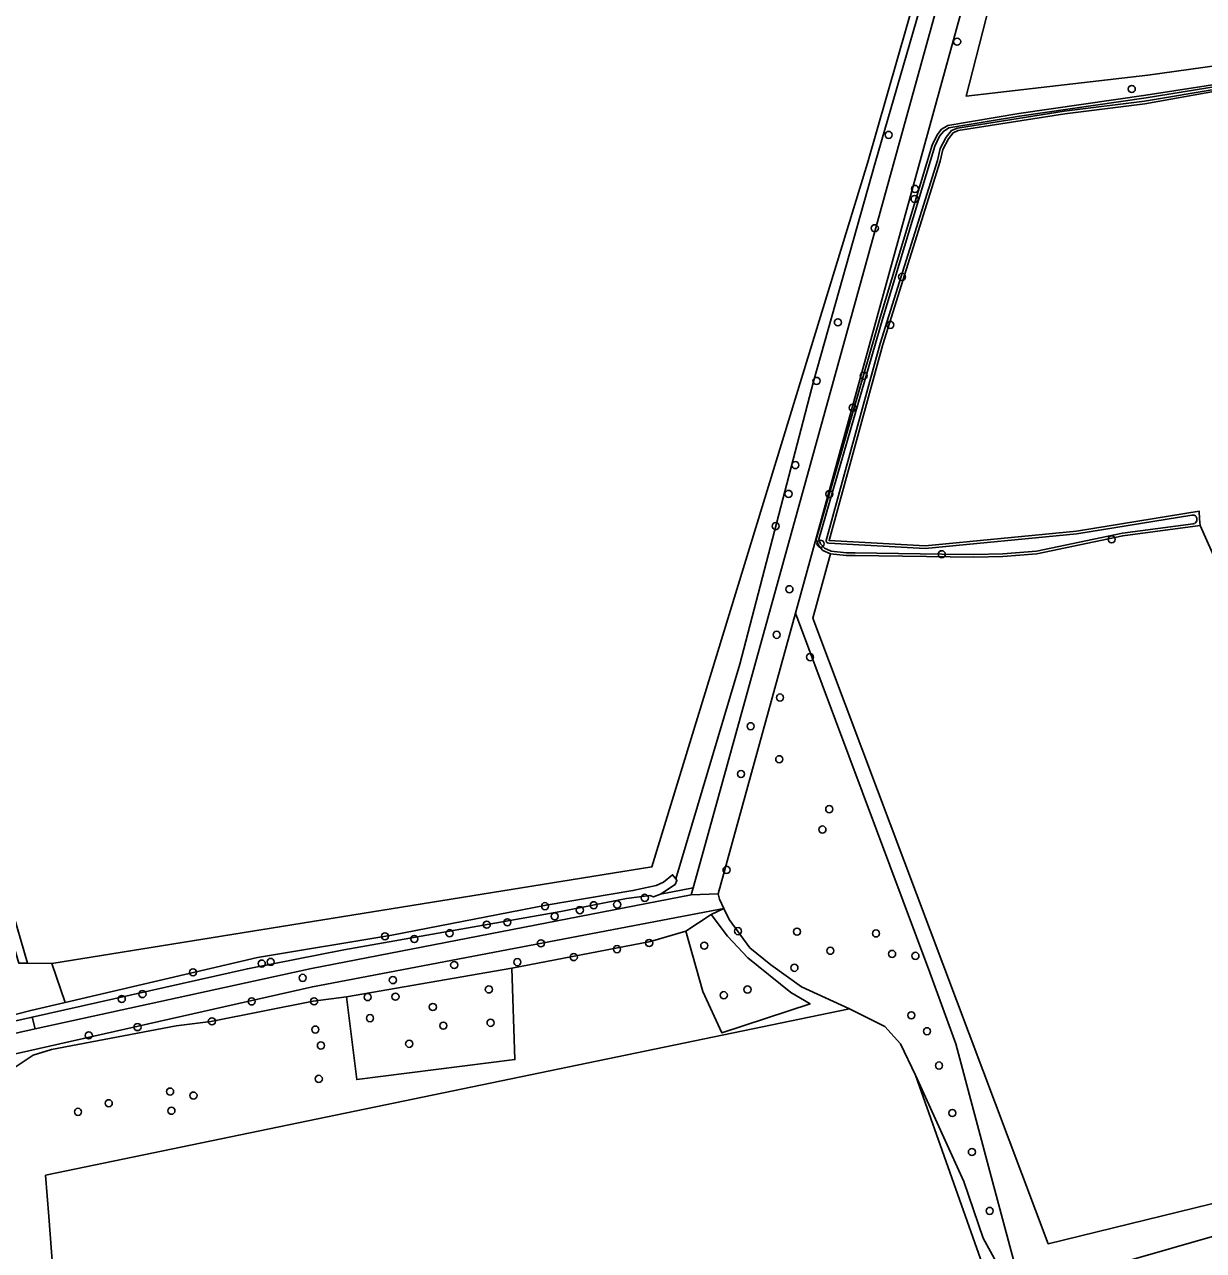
# Model space of a CAD drawing. Extents: x 161385 to 162589, y 388479 to 389756.
# Drawn here: x 162011.3 to 162173.5, y 389240.5 to 389409.1 of the extents above; entities that cross this region are included whole.
import ezdxf

# ---------------------------------------------------------------- set-up
doc = ezdxf.new("R2010")
doc.units = 0
for name, color, linetype in [('IMGEO_Boom', 7, 'Continuous'), ('IMGEO_Bouwland', 7, 'Continuous'), ('IMGEO_Grasland_agrarisch', 7, 'Continuous'), ('IMGEO_Grasland_overig', 7, 'Continuous'), ('IMGEO_Groenvoorziening', 7, 'Continuous'), ('IMGEO_Loofbos', 7, 'Continuous'), ('IMGEO_Oever', 7, 'Continuous'), ('IMGEO_Waterloop', 7, 'Continuous')]:
    doc.layers.add(name, color=color, linetype=linetype)

msp = doc.modelspace()

# ---------------------------------------------------------------- linework, layer by layer
at = {"layer": 'IMGEO_Boom'}
for centre in [(162139.59, 389406.79), (162163.62, 389400.28), (162130.17, 389393.96), (162133.79, 389386.53), (162133.73, 389385.14), (162128.26, 389381.12), (162132, 389374.43), (162123.18, 389368.17), (162130.39, 389367.82), (162120.24, 389360.12), (162126.73, 389360.82), (162125.21, 389356.42), (162117.33, 389348.54), (162116.39, 389344.57), (162122.01, 389344.56), (162114.61, 389340.14), (162120.79, 389337.71), (162160.86, 389338.32), (162137.47, 389336.27), (162116.51, 389331.46), (162114.76, 389325.19), (162119.35, 389322.12), (162115.21, 389316.56), (162111.18, 389312.61), (162115.11, 389308.07), (162109.85, 389306.04), (162121.99, 389301.2), (162121.05, 389298.4), (162107.86, 389292.85), (162096.61, 389289), (162082.87, 389287.85), (162087.67, 389287.31), (162089.58, 389287.98), (162092.81, 389288.08), (162074.86, 389285.31), (162077.7, 389285.64), (162084.21, 389286.46), (162060.85, 389283.71), (162069.74, 389284.14), (162109.44, 389284.42), (162117.56, 389284.35), (162128.42, 389284.11), (162064.89, 389283.34), (162082.31, 389282.74), (162092.79, 389281.94), (162097.21, 389282.79), (162104.79, 389282.43), (162045.12, 389280.19), (162079.07, 389280.16), (162086.84, 389280.85), (162122.14, 389281.72), (162130.64, 389281.29), (162133.85, 389281.02), (162034.44, 389278.76), (162043.9, 389279.96), (162070.38, 389279.76), (162117.2, 389279.38), (162049.53, 389277.99), (162061.94, 389277.69), (162027.48, 389275.76), (162058.47, 389275.35), (162062.3, 389275.4), (162075.15, 389276.4), (162107.48, 389275.61), (162110.74, 389276.39), (162024.63, 389275.08), (162042.51, 389274.75), (162051.1, 389274.77), (162067.44, 389273.99), (162037.03, 389272.01), (162058.8, 389272.45), (162075.39, 389271.81), (162133.28, 389272.84), (162020.1, 389270.08), (162026.8, 389271.22), (162051.27, 389270.88), (162068.88, 389271.42), (162135.44, 389270.65), (162052.04, 389268.69), (162064.19, 389268.92), (162137.1, 389265.93), (162051.75, 389264.1), (162031.28, 389262.35), (162034.5, 389261.8), (162022.84, 389260.74), (162018.61, 389259.56), (162031.47, 389259.71), (162138.93, 389259.4), (162141.62, 389254.03), (162144.06, 389245.93)]:
    msp.add_circle(centre, 0.489, dxfattribs=at)
at = {"layer": 'IMGEO_Bouwland'}
for points in [[(162174.56, 389472.31), (162158.32, 389467.04), (162157.48, 389464.29), (162140.83, 389399.3), (162165.84, 389402.19), (162207.92, 389408.04)], [(162175.65, 389400.07), (162165.43, 389398.24), (162154.39, 389396.86), (162139.72, 389394.55), (162139.04, 389394.26), (162138.41, 389393.44), (162137.61, 389391.94), (162137.24, 389390.34), (162129.36, 389365.15), (162121.96, 389338.17), (162135.2, 389337.42), (162156.01, 389339.46), (162172.9, 389342.19), (162172.96, 389341.16), (162173.02, 389340.21), (162206.15, 389265.91)]]:
    msp.add_lwpolyline(points, dxfattribs=at)
msp.add_lwpolyline([(161974.71, 389408.55), (161976.98, 389399.29), (161985.86, 389368.86), (161986.78, 389365.65), (162002.42, 389311.16), (162006.92, 389296.15), (162011.64, 389280), (162015.03, 389279.95), (162097.59, 389293.26), (162127.27, 389390.07), (162147.56, 389460.89), (162147.66, 389461.33), (162036.92, 389427.76), (162029.58, 389425.61), (162020.79, 389422.67), (161987.23, 389412.43)], close=True, dxfattribs=at)
at = {"layer": 'IMGEO_Grasland_agrarisch'}
for points in [[(162206.15, 389265.91), (162173.02, 389340.21), (162162.39, 389338.82), (162150.55, 389336.31), (162145.9, 389335.98), (162141.89, 389335.87), (162125.57, 389336.09), (162124.34, 389336.1), (162122.18, 389336.31), (162119.72, 389327.5), (162128.65, 389303.81), (162152.13, 389241.41), (162187.91, 389250.16)], [(162143.88, 389236.36), (162133.84, 389264.6), (162131.79, 389268.93), (162129.63, 389271.29), (162128.28, 389271.98), (162124.77, 389273.75), (162014.16, 389250.83), (162014.59, 389245.17), (162015.14, 389237.87)], [(162211.89, 389253.04), (162152.16, 389235.96)]]:
    msp.add_lwpolyline(points, dxfattribs=at)
at = {"layer": 'IMGEO_Grasland_overig'}
for points in [[(162155.64, 389467.14), (162151.86, 389465.92), (162104.71, 389295.66), (162103.25, 389290.4), (162102.97, 389289.4), (162106.71, 389289.54), (162117.35, 389328.16)], [(162106.71, 389289.54), (162102.97, 389289.4), (162050.73, 389279.27), (162012.71, 389270.96), (162006.36, 389269.58), (162004.61, 389268.27), (162001.82, 389264.24), (162000.89, 389261.44), (162000.33, 389256.35), (162000.41, 389250), (162000.43, 389249.89), (162003.31, 389249.91), (162003.56, 389256.41), (162004.12, 389259.77), (162004.99, 389263.55), (162007.13, 389266.89), (162050.87, 389276.77), (162107.5, 389287.53), (162106.87, 389288.81)]]:
    msp.add_lwpolyline(points, close=True, dxfattribs=at)
for points in [[(162207.92, 389408.04), (162165.84, 389402.19), (162140.83, 389399.3), (162157.48, 389464.29), (162158.32, 389467.04), (162156.48, 389466.44), (162156.24, 389467.33), (162155.64, 389467.14), (162117.35, 389328.16), (162135.84, 389278.72), (162139.39, 389268.92), (162144.46, 389250), (162147.84, 389237.33), (162148.43, 389235.11), (162152.16, 389235.96), (162211.89, 389253.04)], [(162187.91, 389250.16), (162152.13, 389241.41), (162128.65, 389303.81), (162119.72, 389327.5), (162122.18, 389336.31), (162121.13, 389336.79), (162120.54, 389337.45), (162120.18, 389338.32), (162129.01, 389368.86), (162136.16, 389392.54), (162136.83, 389393.99), (162137.46, 389394.73), (162137.86, 389394.99), (162138.3, 389395.27), (162148.09, 389396.92), (162165.54, 389399.41), (162177.7, 389401.3)], [(162006.33, 389272.04), (162012.12, 389273.51), (162016.86, 389274.62), (162015.03, 389279.95), (162011.64, 389280), (162010.48, 389280.01)]]:
    msp.add_lwpolyline(points, dxfattribs=at)
at = {"layer": 'IMGEO_Groenvoorziening'}
for points in [[(162151.86, 389465.92), (162149.51, 389465.17), (162149.75, 389464.2), (162150.01, 389464.01), (162137.87, 389423.06), (162128.33, 389390.12), (162119.83, 389360.03), (162109.69, 389321.16), (162100.9, 389291.64), (162101.03, 389291.37), (162100.81, 389290.86), (162098.76, 389289.5), (162103.25, 389290.4), (162104.71, 389295.66)], [(162148.43, 389235.11), (162146.52, 389236.09), (162143.18, 389242.2), (162140.5, 389250), (162133.84, 389264.6), (162143.88, 389236.36), (162145.77, 389235.54), (162148.04, 389235.02)]]:
    msp.add_lwpolyline(points, close=True, dxfattribs=at)
msp.add_lwpolyline([(162147.56, 389460.89), (162127.27, 389390.07), (162097.59, 389293.26), (162015.03, 389279.95), (162016.86, 389274.62), (162043.3, 389280.79), (162061.82, 389283.87), (162083.02, 389288.01), (162094.97, 389290), (162098.19, 389290.71), (162099.2, 389291.18), (162100.43, 389292.19), (162100.9, 389291.64), (162109.69, 389321.16), (162119.83, 389360.03), (162128.33, 389390.12), (162137.87, 389423.06)], dxfattribs=at)
at = {"layer": 'IMGEO_Loofbos'}
for points in [[(162148.43, 389235.11), (162147.84, 389237.33), (162144.46, 389250), (162139.39, 389268.92), (162135.84, 389278.72), (162117.35, 389328.16), (162106.71, 389289.54), (162106.87, 389288.81), (162107.5, 389287.53), (162108.24, 389286.02), (162111.07, 389282.14), (162113.94, 389279.78), (162118.19, 389276.74), (162124.77, 389273.75), (162128.28, 389271.98), (162129.63, 389271.29), (162131.79, 389268.93), (162133.84, 389264.6), (162140.5, 389250), (162143.18, 389242.2), (162146.52, 389236.09)], [(162012.71, 389270.96), (162050.73, 389279.27), (162102.97, 389289.4), (162103.25, 389290.4), (162098.76, 389289.5), (162097.82, 389289.16), (162097.29, 389289.31), (162094.11, 389288.93), (162085.04, 389287.11), (162055.21, 389281.84), (162041.92, 389279.25), (162012.29, 389272.59)], [(162102.25, 389284.43), (162104.58, 389276.13), (162107.2, 389270.44), (162119.36, 389274.4), (162116.72, 389276), (162110.77, 389280.76), (162107.99, 389283.71), (162105.73, 389286.72)], [(162078.73, 389266.74), (162078.33, 389279.31), (162055.58, 389275.39), (162056.96, 389263.99)], [(162012.71, 389270.96), (162012.29, 389272.59), (162005.53, 389271.06), (162006.36, 389269.58)]]:
    msp.add_lwpolyline(points, close=True, dxfattribs=at)
for points in [[(162009.56, 389265.41), (162012.46, 389267.37), (162014.97, 389268.16), (162032.11, 389271.39), (162036.91, 389272.01), (162050.98, 389274.77), (162055.58, 389275.39), (162078.33, 389279.31), (162097.38, 389282.98), (162102.25, 389284.43), (162105.73, 389286.72), (162107.5, 389287.53), (162050.87, 389276.77), (162007.13, 389266.89)], [(162015.14, 389237.87), (162014.59, 389245.17), (162014.16, 389250.83), (162124.77, 389273.75), (162118.19, 389276.74), (162113.94, 389279.78), (162111.07, 389282.14), (162108.24, 389286.02), (162107.5, 389287.53), (162105.73, 389286.72), (162107.99, 389283.71), (162110.77, 389280.76), (162116.72, 389276), (162119.36, 389274.4), (162107.2, 389270.44), (162104.58, 389276.13), (162102.25, 389284.43), (162097.38, 389282.98), (162078.33, 389279.31), (162078.73, 389266.74), (162056.96, 389263.99), (162055.58, 389275.39), (162050.98, 389274.77), (162036.91, 389272.01), (162032.11, 389271.39), (162014.97, 389268.16), (162012.46, 389267.37), (162009.56, 389265.41)]]:
    msp.add_lwpolyline(points, dxfattribs=at)
at = {"layer": 'IMGEO_Oever'}
for points in [[(162277.4, 389406.74), (162277.32, 389406.68), (162276.99, 389406.53), (162276.03, 389406.8), (162265.69, 389406.2), (162238.08, 389407.67), (162231.44, 389407.46), (162216.16, 389406.23), (162200.24, 389403.84), (162175.49, 389400.29), (162165.37, 389398.6), (162154.34, 389397.23), (162139.62, 389394.91), (162138.81, 389394.57), (162138.1, 389393.65), (162137.26, 389392.07), (162136.88, 389390.43), (162129.01, 389365.26), (162121.58, 389338.17)], [(162177.7, 389401.3), (162165.54, 389399.41), (162148.09, 389396.92), (162138.3, 389395.27), (162137.86, 389394.99), (162137.46, 389394.73), (162136.83, 389393.99), (162136.16, 389392.54), (162129.01, 389368.86), (162120.18, 389338.32), (162120.54, 389337.45), (162121.13, 389336.79), (162122.18, 389336.31), (162124.34, 389336.1), (162125.57, 389336.09), (162141.89, 389335.87), (162145.9, 389335.98), (162150.55, 389336.31), (162162.39, 389338.82), (162173.02, 389340.21), (162172.96, 389341.16), (162172.9, 389342.19), (162156.01, 389339.46), (162135.2, 389337.42), (162121.96, 389338.17), (162129.36, 389365.15), (162137.24, 389390.34), (162137.61, 389391.94), (162138.41, 389393.44), (162139.04, 389394.26), (162139.72, 389394.55), (162154.39, 389396.86), (162165.43, 389398.24), (162175.65, 389400.07)], [(162172.23, 389340.51), (162172.05, 389340.46), (162162.33, 389339.18), (162150.5, 389336.68), (162145.88, 389336.35), (162141.89, 389336.24), (162137.47, 389336.27), (162125.58, 389336.46), (162124.36, 389336.47), (162122.27, 389336.68), (162121.36, 389337.1), (162120.79, 389337.71), (162120.57, 389338.34), (162129.36, 389368.75), (162136.51, 389392.41), (162137.15, 389393.79), (162137.71, 389394.45), (162138.43, 389394.92), (162148.15, 389396.55), (162165.6, 389399.04), (162175.51, 389400.68)], [(162121.76, 389337.85), (162121.92, 389337.8), (162135.21, 389337.05), (162156.06, 389339.09), (162171.88, 389341.65)]]:
    msp.add_lwpolyline(points, dxfattribs=at)
msp.add_lwpolyline([(161986.78, 389365.65), (161985.86, 389368.86), (161976.98, 389399.29), (161973.68, 389405.99), (161975.95, 389398.81), (161984.48, 389368.59), (162001.23, 389310.96), (162005.79, 389295.75), (162010.48, 389280.01), (162011.64, 389280), (162006.92, 389296.15), (162002.42, 389311.16)], close=True, dxfattribs=at)
for centre, radius, start, end in [((162172.02, 389341.06), 0.606, 36.5315, 104.1265), ((162171.87, 389341.08), 0.72, 330.2448, 28.1113), ((162172.07, 389341), 0.513, 288.84, 327.9059), ((162121.87, 389338.12), 0.298, 171.4072, 248.9953)]:
    msp.add_arc(centre, radius, start, end, dxfattribs=at)
at = {"layer": 'IMGEO_Waterloop'}
for points in [[(162121.58, 389338.17), (162129.01, 389365.26), (162136.88, 389390.43), (162137.26, 389392.07), (162138.1, 389393.65), (162138.81, 389394.57), (162139.62, 389394.91), (162154.34, 389397.23), (162165.37, 389398.6), (162175.49, 389400.29), (162200.24, 389403.84), (162216.16, 389406.23), (162231.44, 389407.46), (162238.08, 389407.67), (162265.69, 389406.2), (162276.03, 389406.8), (162276.99, 389406.53), (162277.32, 389406.68)], [(162175.51, 389400.68), (162165.6, 389399.04), (162148.15, 389396.55), (162138.43, 389394.92), (162137.71, 389394.45), (162137.15, 389393.79), (162136.51, 389392.41), (162129.36, 389368.75), (162120.57, 389338.34), (162120.79, 389337.71), (162121.36, 389337.1), (162122.27, 389336.68), (162124.36, 389336.47), (162125.58, 389336.46), (162137.47, 389336.27), (162141.89, 389336.24), (162145.88, 389336.35), (162150.5, 389336.68), (162162.33, 389339.18), (162172.05, 389340.46), (162172.23, 389340.51)], [(162171.88, 389341.65), (162156.06, 389339.09), (162135.21, 389337.05), (162121.92, 389337.8), (162121.76, 389337.85)]]:
    msp.add_lwpolyline(points, dxfattribs=at)
msp.add_lwpolyline([(162012.29, 389272.59), (162041.92, 389279.25), (162055.21, 389281.84), (162085.04, 389287.11), (162094.11, 389288.93), (162097.29, 389289.31), (162097.82, 389289.16), (162098.76, 389289.5), (162100.81, 389290.86), (162101.03, 389291.37), (162100.9, 389291.64), (162100.43, 389292.19), (162099.2, 389291.18), (162098.19, 389290.71), (162094.97, 389290), (162083.02, 389288.01), (162061.82, 389283.87), (162043.3, 389280.79), (162016.86, 389274.62), (162012.12, 389273.51), (162006.33, 389272.04), (162005.57, 389272.23), (162005.53, 389271.06)], close=True, dxfattribs=at)
for centre, radius, start, end in [((162172.02, 389341.06), 0.606, 36.5315, 104.1265), ((162171.87, 389341.08), 0.72, 330.2448, 28.1113), ((162172.07, 389341), 0.513, 288.84, 327.9059), ((162121.87, 389338.12), 0.298, 171.4072, 248.9953)]:
    msp.add_arc(centre, radius, start, end, dxfattribs=at)

doc.saveas('drawing.dxf')
